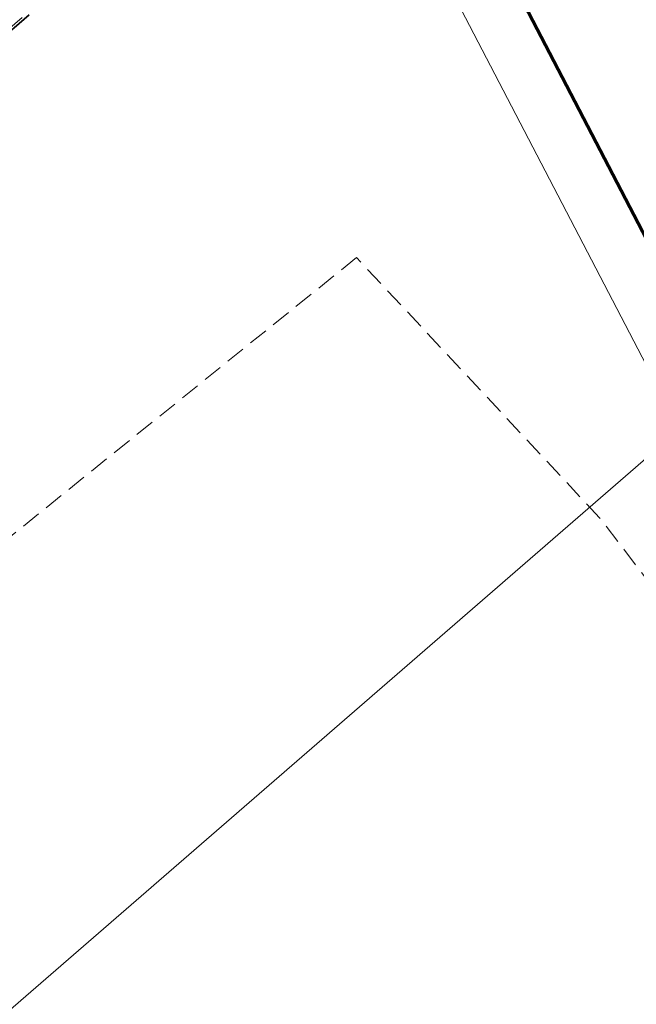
# Model space of a CAD drawing. Header units: metres. Extents: x -712710 to 14443962, y 4588558 to 14849904.
# Tile 455 of 656: x 7507209 to 7507241, y 5887055 to 5887106. Entities that reach past the tile are written whole.
import ezdxf

# ---------------------------------------------------------------- set-up
doc = ezdxf.new("R2010")
doc.units = ezdxf.units.M
doc.header["$MEASUREMENT"] = 0
doc.linetypes.add('1', pattern=[0, 0])
doc.linetypes.add('UOP', pattern=[1.5, 1, -0.5])
doc.layers.get('Defpoints').update_dxf_attribs({"linetype": 'CONTINUOUS'})
doc.layers.add('#RAMKA 2', color=133, linetype='1', lineweight=60, plot=False)
for name, color, linetype, lineweight in [('#tabliczka', 18, 'CONTINUOUS', 13), ('Dzialki', 7, '1', 13), ('KTOK_L_4', 7, 'CONTINUOUS', 35), ('Uzytki', 3, 'UOP', 18)]:
    doc.layers.add(name, color=color, linetype=linetype, lineweight=lineweight)
doc.styles.get("Standard").update_dxf_attribs({"font": 'Simplex.SHX', "width": 0.75})
doc.dimstyles.new('RAMA', dxfattribs={"dimtxt": 20, "dimasz": 1, "dimexe": 1, "dimexo": 1, "dimgap": 1, "dimtad": 1, "dimlfac": 2, "dimtxsty": 'Standard', "dimcen": 2.5, "dimadec": 0, "dimazin": 0, "dimtfac": 1, "dimtmove": 0, "dimatfit": 3, "dimfxl": 1, "dimarcsym": 0})

# ---------------------------------------------------------------- blocks, each defined once
blk = doc.blocks.new('*D485')
at = {"layer": '#RAMKA 2', "color": 0, "lineweight": -2}
for p, q in [((7507079.563, 5887407.537), (7507103.092, 5887419.779)), ((7507102.667, 5887418.43), (7507355.606, 5886932.297)), ((7507333.426, 5886919.629), (7507356.954, 5886931.871))]:
    blk.add_line(p, q, dxfattribs=at)
at = {"layer": '#RAMKA 2', "color": 0}
for points in [[(7507102.814, 5887418.507), (7507102.519, 5887418.353), (7507102.205, 5887419.317)], [(7507355.458, 5886932.22), (7507355.753, 5886932.374), (7507356.067, 5886931.41)]]:
    blk.add_solid(points, dxfattribs=at)
at = {"layer": 'Defpoints', "color": 0}
for p in [(7507078.676, 5887407.075), (7507356.067, 5886931.41), (7507332.539, 5886919.168)]:
    blk.add_point(p, dxfattribs=at)
at = {"layer": '#RAMKA 2', "color": 0, "insert": (7507229.136, 5887175.364), "char_height": 20, "attachment_point": 5, "rotation": 297.4883}
blk.add_mtext('1100', dxfattribs=at)

msp = doc.modelspace()

# ---------------------------------------------------------------- linework, layer by layer
at = {"layer": '#RAMKA 2'}
msp.add_lwpolyline([(7506949.15907, 5887339.68643), (7507203.02131, 5886851.77869), (7507332.53864, 5886919.16758), (7507078.67639, 5887407.07531)], close=True, dxfattribs=at)
at = {"layer": '#tabliczka'}
msp.add_lwpolyline([(7506953.20509, 5887338.40981), (7507204.29792, 5886855.82471), (7507328.49262, 5886920.44419), (7507077.39978, 5887403.0293)], close=True, dxfattribs=at)
at = {"layer": 'Dzialki'}
msp.add_line((7507187.99, 5887037.49), (7507536.98, 5887340.25), dxfattribs=at)
at = {"layer": 'KTOK_L_4'}
msp.add_line((7507203.93544, 5887101.68656), (7507209.39952, 5887106.37926), dxfattribs=at)
at = {"layer": 'Uzytki'}
for p, q in [((7507176.55, 5887078.09), (7507221.41, 5887116.95)), ((7507226.23, 5887093.9), (7507182.79, 5887058.86)), ((7507238.74, 5887080.5), (7507226.23, 5887093.9)), ((7507251.49, 5887063.79), (7507238.74, 5887080.5))]:
    msp.add_line(p, q, dxfattribs=at)

# ---------------------------------------------------------------- dimensions: what is measured, and where the dimension line sits
at = {"layer": '#RAMKA 2'}
dim = msp.add_aligned_dim(p1=(7507078.67639, 5887407.07531), p2=(7507332.53864, 5886919.16758), distance=26.52287, dimstyle='RAMA', dxfattribs=at)
dim.commit()
dim.dimension.update_dxf_attribs({"geometry": '*D485', "text_midpoint": (7507229.13609, 5887175.36355)})

doc.saveas('drawing.dxf')
